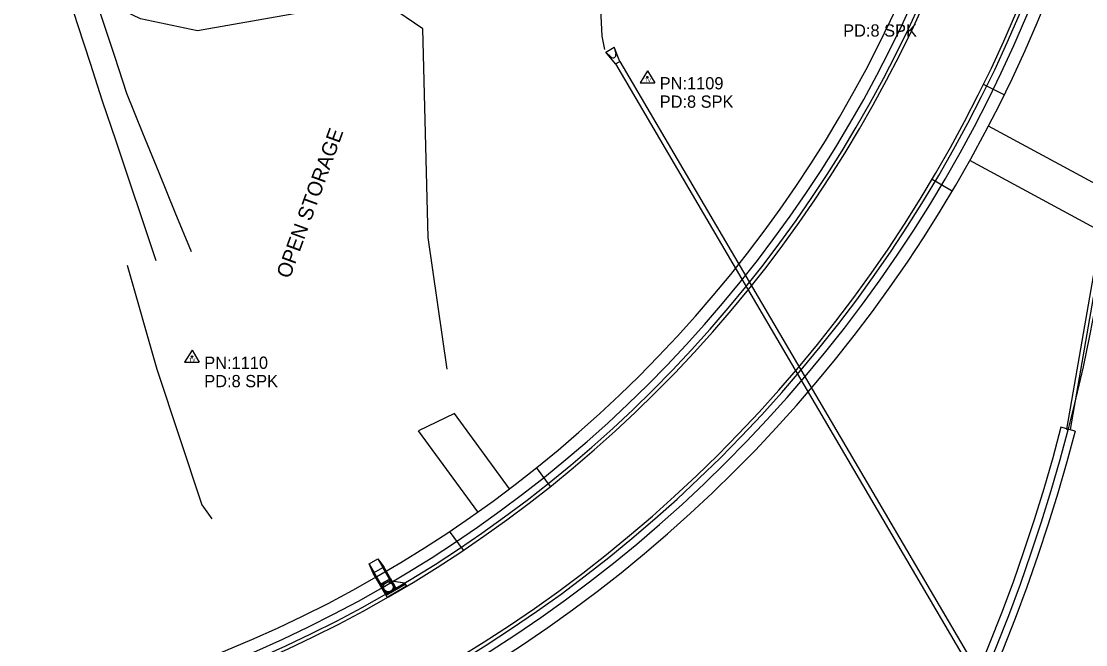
# Model space of a CAD drawing. Extents: x 978516 to 993312, y 1836504 to 1846212.
# Drawn here: x 982234.1 to 982668.7, y 1841949.7 to 1842204.3 of the extents above; entities that cross this region are included whole.
import ezdxf

# ---------------------------------------------------------------- set-up
doc = ezdxf.new("R2010")
doc.units = 0
for name, color, linetype in [('R_CONCRETE', 7, 'Continuous'), ('R_Drainage', 7, 'Continuous'), ('R_Proposed Road', 7, 'Continuous'), ('R_Special Ditch', 7, 'Continuous'), ('S_DITCHLINE', 7, 'Continuous'), ('S_DRIVEWAY', 7, 'Continuous'), ('S_MISC_BOUNDARY', 7, 'Continuous'), ('S_MISC_BOUNDARY_ANNOT', 7, 'Continuous'), ('S_SECONDARY_CTL', 7, 'Continuous'), ('S_SECONDARY_CTL_ANNOT', 7, 'Continuous')]:
    doc.layers.add(name, color=color, linetype=linetype)

msp = doc.modelspace()

# ---------------------------------------------------------------- linework, layer by layer
at = {"layer": 'R_CONCRETE'}
msp.add_line((982664.37, 1842036.93), (982658.57, 1842038.49), dxfattribs=at)
for points in [[(982658.57, 1842038.49), (982655.23, 1842026.05), (982651.57, 1842013.39), (982647.65, 1842000.72), (982643.46, 1841988.03), (982639.01, 1841975.34), (982634.29, 1841962.64), (982629.3, 1841949.95), (982624.03, 1841937.24)], [(982664.37, 1842036.93), (982661.01, 1842024.43), (982657.32, 1842011.67), (982653.36, 1841998.89), (982649.14, 1841986.1), (982644.66, 1841973.3), (982639.9, 1841960.5), (982634.87, 1841947.7), (982629.57, 1841934.94)]]:
    msp.add_lwpolyline(points, dxfattribs=at)
at = {"layer": 'R_Drainage'}
for p, q in [((982472.78, 1842191.63), (982476.23, 1842193.65)), ((982476.74, 1842186.86), (982472.78, 1842191.63)), ((982472.78, 1842191.63), (982474.97, 1842189.67)), ((982478.47, 1842187.87), (982476.23, 1842193.65)), ((982476.23, 1842193.65), (982476.88, 1842190.79)), ((982476.74, 1842186.86), (982478.47, 1842187.87)), ((982476.74, 1842186.86), (982478.47, 1842187.87)), ((982476.74, 1842186.86), (982619.44, 1841943.63)), ((982478.47, 1842187.87), (982621.16, 1841944.64)), ((982682.03, 1842159.98), (982660.85, 1842037.8)), ((982683.51, 1842159.73), (982662.33, 1842037.55)), ((982660.85, 1842037.8), (982662.33, 1842037.55)), ((982376.21, 1841982.73), (982379.67, 1841984.74)), ((982377.79, 1841979.02), (982376.21, 1841982.73)), ((982376.21, 1841982.73), (982378.22, 1841979.27)), ((982379.67, 1841984.74), (982382.11, 1841981.53)), ((982379.67, 1841984.74), (982381.68, 1841981.28)), ((982387.38, 1841972.45), (982382.11, 1841981.53)), ((982383.06, 1841969.94), (982377.79, 1841979.02)), ((982378.22, 1841979.27), (982381.68, 1841981.28)), ((982383.24, 1841970.62), (982378.22, 1841979.27)), ((982386.7, 1841972.63), (982381.68, 1841981.28)), ((982380.55, 1841974.26), (982384.87, 1841976.77)), ((982383.06, 1841969.94), (982390.84, 1841974.46)), ((982383.06, 1841969.94), (982390.84, 1841974.46)), ((982390.59, 1841974.89), (982384.34, 1841975.83)), ((982390.59, 1841974.89), (982385.52, 1841975.65)), ((982383.24, 1841970.62), (982386.7, 1841972.63))]:
    msp.add_line(p, q, dxfattribs=at)
for points in [[(982380.55, 1841974.26), (982384.87, 1841976.77), (982387.38, 1841972.45), (982383.06, 1841969.94)], [(982382.8, 1841970.37), (982390.59, 1841974.89), (982391.34, 1841973.59), (982383.56, 1841969.08)], [(982382.81, 1841970.37), (982390.59, 1841974.89), (982391.34, 1841973.59), (982383.56, 1841969.07)]]:
    msp.add_lwpolyline(points, close=True, dxfattribs=at)
for radius in [2.5, 2.5, 2.5, 2, 2, 2]:
    msp.add_circle((982383.96, 1841973.36), radius, dxfattribs=at)
msp.add_arc((982475.75, 1842190.53), 1.17, 227.9286, 12.8688, dxfattribs=at)
at = {"layer": 'R_Proposed Road'}
for p, q in [((982635.42, 1842174.27), (982626.89, 1842178.45)), ((982614.16, 1842134.9), (982605.98, 1842139.73)), ((982410.97, 1842044.14), (982396.28, 1842037.11)), ((982433.45, 1842013.45), (982410.97, 1842044.14)), ((982420.54, 1842004), (982396.28, 1842037.11)), ((982450.12, 1842014.38), (982444.5, 1842022.05)), ((982414.63, 1841988.38), (982409.01, 1841996.05))]:
    msp.add_line(p, q, dxfattribs=at)
for points in [[(982729.54, 1842107.11), (982628.92, 1842161.44)], [(982721.94, 1842093.03), (982621.32, 1842147.36)]]:
    msp.add_lwpolyline(points, dxfattribs=at)
for radius, start, end in [(573.17, 283.27832, 3.73532), (518.17, 283.2783, 3.7353), (523.17, 283.2783, 3.7353), (526.17, 283.2783, 3.7353), (527.67, 283.2783, 3.7353), (563.67, 283.2783, 3.7353), (565.17, 283.2783, 3.7353), (568.17, 283.2783, 3.7353)]:
    msp.add_arc((982120.82, 1842426.69), radius, start, end, dxfattribs=at)
at = {"layer": 'R_Special Ditch'}
msp.add_lwpolyline([(982678.32, 1842125.68), (982676.66, 1842113.29), (982674.76, 1842100.84), (982672.62, 1842088.34), (982670.22, 1842075.79), (982667.58, 1842063.21), (982664.68, 1842050.58), (982664.11, 1842048.22), (982661.53, 1842037.92), (982658.12, 1842025.24), (982654.44, 1842012.53), (982650.51, 1841999.81), (982646.3, 1841987.07), (982641.84, 1841974.32), (982637.1, 1841961.57), (982632.09, 1841948.83), (982626.8, 1841936.09)], dxfattribs=at)
at = {"layer": 'S_DITCHLINE'}
msp.add_lwpolyline([(982489.36, 1842330.41), (982489.54, 1842317.32), (982489.73, 1842304.24), (982482.1, 1842286.08), (982474.47, 1842267.92), (982472.07, 1842249.74), (982469.67, 1842231.56), (982470.37, 1842214.86), (982471.08, 1842198.16), (982472.22, 1842192.75)], dxfattribs=at)
at = {"layer": 'S_DRIVEWAY'}
for points in [[(982303.62, 1842110.07), (982297.01, 1842126.25), (982290.4, 1842142.44), (982283.79, 1842158.62), (982277.17, 1842174.81), (982272.27, 1842189.93), (982267.36, 1842205.05), (982262.45, 1842220.17), (982257.54, 1842235.29), (982254.98, 1842249.45), (982252.43, 1842263.6), (982249.87, 1842277.76), (982247.32, 1842291.91), (982245.76, 1842305.38), (982244.21, 1842318.85), (982242.65, 1842332.32), (982241.1, 1842345.79), (982229.97, 1842346.52)], [(982289.27, 1842106.42), (982283.78, 1842122.74), (982278.3, 1842139.05), (982272.81, 1842155.37), (982267.32, 1842171.69), (982262.37, 1842187.02), (982257.41, 1842202.36), (982252.45, 1842217.7), (982247.49, 1842233.03), (982243.95, 1842246.04), (982240.41, 1842259.05), (982236.87, 1842272.07), (982233.33, 1842285.08), (982220.19, 1842279.12), (982207.06, 1842273.16), (982193.92, 1842267.2), (982180.78, 1842261.24), (982169.21, 1842255.99), (982157.63, 1842250.74), (982140.45, 1842241.43), (982123.26, 1842232.13), (982108.25, 1842217.07), (982093.25, 1842202.02)]]:
    msp.add_lwpolyline(points, dxfattribs=at)
at = {"layer": 'S_MISC_BOUNDARY'}
for points in [[(982408, 1842062.2), (982400.26, 1842115.97), (982398, 1842201.21), (982384.01, 1842210.68), (982357.9, 1842209.45), (982306.01, 1842200.38), (982282.84, 1842205.27), (982262.05, 1842215.27)], [(982277.32, 1842104.64), (982289.47, 1842062.21), (982307.85, 1842006.83), (982311.94, 1842001.2)]]:
    msp.add_lwpolyline(points, dxfattribs=at)
at = {"layer": 'S_SECONDARY_CTL'}
for p, q in [((982489.76, 1842184.07), (982486.75, 1842179.11)), ((982489.76, 1842184.07), (982492.71, 1842179.11)), ((982486.75, 1842179.11), (982492.71, 1842179.11)), ((982303.84, 1842069.98), (982300.83, 1842065.03)), ((982303.84, 1842069.98), (982306.79, 1842065.03)), ((982300.83, 1842065.03), (982306.79, 1842065.03))]:
    msp.add_line(p, q, dxfattribs=at)
for centre, radius in [((982489.76, 1842181.46), 0.311), ((982489.76, 1842181.46), 0.183), ((982489.76, 1842181.46), 0.103), ((982303.84, 1842067.37), 0.311), ((982303.84, 1842067.37), 0.183), ((982303.84, 1842067.37), 0.103)]:
    msp.add_circle(centre, radius, dxfattribs=at)

# ---------------------------------------------------------------- texts
at = {"layer": 'S_MISC_BOUNDARY_ANNOT'}
msp.add_text('OPEN STORAGE', height=6.0006, rotation=69.9775, dxfattribs=at).set_placement((982343.74, 1842098.88))
at = {"layer": 'S_SECONDARY_CTL'}
for p in [(982488.56, 1842179.45), (982302.64, 1842065.36)]:
    msp.add_text('TV', height=1.5, dxfattribs=at).set_placement(p)
at = {"layer": 'S_SECONDARY_CTL_ANNOT'}
for s, p in [('PD:8 SPK', (982569.65, 1842198)), ('PN:1109', (982494.76, 1842176.46)), ('PD:8 SPK', (982494.76, 1842168.96)), ('PN:1110', (982308.84, 1842062.37)), ('PD:8 SPK', (982308.84, 1842054.87))]:
    msp.add_text(s, height=5, dxfattribs=at).set_placement(p)

doc.saveas('drawing.dxf')
